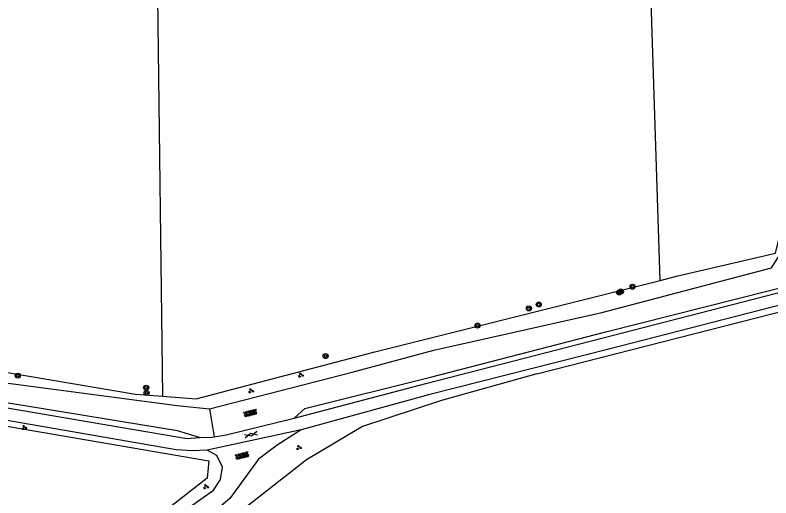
# Model space of a CAD drawing. Extents: x 128999 to 131010, y 395498 to 399007.
# Drawn here: x 130282.8 to 130402.4, y 395614.2 to 395690.6 of the extents above; entities that cross this region are included whole.
import ezdxf

# ---------------------------------------------------------------- set-up
doc = ezdxf.new("R2010")
doc.units = 0
for name, color, linetype in [('gg-afsc-draadraster', 7, 'Continuous'), ('gg-afsc-hekwerk', 7, 'Continuous'), ('gg-knt-bovenkant onderkant talud', 7, 'Continuous'), ('gg-knt-onverhard', 7, 'Continuous'), ('gg-knt-verharding', 7, 'Continuous'), ('gt-grn-groengrens', 7, 'Continuous'), ('gt-grn-vlakafsluiter', 7, 'Continuous'), ('gt-grn-weggrens', 7, 'Continuous'), ('gt-symb-boom', 7, 'Continuous'), ('gt-symb-gesloten verharding', 7, 'Continuous'), ('gt-symb-groenvak', 7, 'Continuous'), ('gt-symb-overige verharding', 7, 'Continuous')]:
    doc.layers.add(name, color=color, linetype=linetype)

# ---------------------------------------------------------------- blocks, each defined once
blk = doc.blocks.new('gt0-BOOM')
at = {"layer": 'gt-symb-boom'}
for radius in [0.4, 0.2]:
    blk.add_circle((0, 0), radius, dxfattribs=at)
blk = doc.blocks.new('gt0-OVH')
at = {"layer": 'gt-symb-overige verharding'}
for points in [[(-0.97, 0.3), (-0.97, 0.31), (-0.96, 0.32), (-0.97, 0.33), (-0.97, 0.34), (-0.98, 0.35), (-0.99, 0.35), (-1, 0.36), (-1.01, 0.35), (-1.02, 0.35), (-1.03, 0.34), (-1.03, 0.33), (-1.04, 0.32), (-1.03, 0.31), (-1.03, 0.3), (-1.02, 0.29), (-1.01, 0.29), (-1, 0.28), (-0.99, 0.29), (-0.98, 0.29)], [(-0.87, 0.11), (-0.87, 0.12), (-0.86, 0.13), (-0.87, 0.14), (-0.87, 0.15), (-0.88, 0.16), (-0.89, 0.16), (-0.9, 0.16), (-0.91, 0.16), (-0.92, 0.16), (-0.93, 0.15), (-0.93, 0.14), (-0.94, 0.13), (-0.93, 0.12), (-0.93, 0.11), (-0.92, 0.1), (-0.91, 0.09), (-0.9, 0.09), (-0.89, 0.09), (-0.88, 0.1)], [(-0.77, 0.3), (-0.77, 0.31), (-0.76, 0.32), (-0.77, 0.33), (-0.77, 0.34), (-0.78, 0.35), (-0.79, 0.35), (-0.8, 0.36), (-0.81, 0.35), (-0.82, 0.35), (-0.83, 0.34), (-0.83, 0.33), (-0.84, 0.32), (-0.83, 0.31), (-0.83, 0.3), (-0.82, 0.29), (-0.81, 0.29), (-0.8, 0.28), (-0.79, 0.29), (-0.78, 0.29)], [(-0.67, 0.11), (-0.67, 0.12), (-0.66, 0.13), (-0.67, 0.14), (-0.67, 0.15), (-0.68, 0.16), (-0.69, 0.16), (-0.7, 0.16), (-0.71, 0.16), (-0.72, 0.16), (-0.73, 0.15), (-0.73, 0.14), (-0.74, 0.13), (-0.73, 0.12), (-0.73, 0.11), (-0.72, 0.1), (-0.71, 0.09), (-0.7, 0.09), (-0.69, 0.09), (-0.68, 0.1)], [(-0.57, 0.3), (-0.57, 0.31), (-0.56, 0.32), (-0.57, 0.33), (-0.57, 0.34), (-0.58, 0.35), (-0.59, 0.35), (-0.6, 0.36), (-0.61, 0.35), (-0.62, 0.35), (-0.63, 0.34), (-0.63, 0.33), (-0.64, 0.32), (-0.63, 0.31), (-0.63, 0.3), (-0.62, 0.29), (-0.61, 0.29), (-0.6, 0.28), (-0.59, 0.29), (-0.58, 0.29)], [(-0.47, 0.11), (-0.47, 0.12), (-0.46, 0.13), (-0.47, 0.14), (-0.47, 0.15), (-0.48, 0.16), (-0.49, 0.16), (-0.5, 0.16), (-0.51, 0.16), (-0.52, 0.16), (-0.53, 0.15), (-0.53, 0.14), (-0.54, 0.13), (-0.53, 0.12), (-0.53, 0.11), (-0.52, 0.1), (-0.51, 0.09), (-0.5, 0.09), (-0.49, 0.09), (-0.48, 0.1)], [(-0.37, 0.3), (-0.37, 0.31), (-0.36, 0.32), (-0.37, 0.33), (-0.37, 0.34), (-0.38, 0.35), (-0.39, 0.35), (-0.4, 0.36), (-0.41, 0.35), (-0.42, 0.35), (-0.43, 0.34), (-0.43, 0.33), (-0.44, 0.32), (-0.43, 0.31), (-0.43, 0.3), (-0.42, 0.29), (-0.41, 0.29), (-0.4, 0.28), (-0.39, 0.29), (-0.38, 0.29)], [(-0.27, 0.11), (-0.27, 0.12), (-0.26, 0.13), (-0.27, 0.14), (-0.27, 0.15), (-0.28, 0.16), (-0.29, 0.16), (-0.3, 0.16), (-0.31, 0.16), (-0.32, 0.16), (-0.33, 0.15), (-0.33, 0.14), (-0.34, 0.13), (-0.33, 0.12), (-0.33, 0.11), (-0.32, 0.1), (-0.31, 0.09), (-0.3, 0.09), (-0.29, 0.09), (-0.28, 0.1)], [(-0.17, 0.3), (-0.17, 0.31), (-0.16, 0.32), (-0.17, 0.33), (-0.17, 0.34), (-0.18, 0.35), (-0.19, 0.35), (-0.2, 0.36), (-0.21, 0.35), (-0.22, 0.35), (-0.23, 0.34), (-0.23, 0.33), (-0.24, 0.32), (-0.23, 0.31), (-0.23, 0.3), (-0.22, 0.29), (-0.21, 0.29), (-0.2, 0.28), (-0.19, 0.29), (-0.18, 0.29)], [(-0.07, 0.11), (-0.07, 0.12), (-0.06, 0.13), (-0.07, 0.14), (-0.07, 0.15), (-0.08, 0.16), (-0.09, 0.16), (-0.1, 0.16), (-0.11, 0.16), (-0.12, 0.16), (-0.13, 0.15), (-0.13, 0.14), (-0.14, 0.13), (-0.13, 0.12), (-0.13, 0.11), (-0.12, 0.1), (-0.11, 0.09), (-0.1, 0.09), (-0.09, 0.09), (-0.08, 0.1)], [(0.03, 0.3), (0.03, 0.31), (0.04, 0.32), (0.03, 0.33), (0.03, 0.34), (0.02, 0.35), (0.01, 0.35), (0, 0.36), (-0.01, 0.35), (-0.02, 0.35), (-0.03, 0.34), (-0.03, 0.33), (-0.04, 0.32), (-0.03, 0.31), (-0.03, 0.3), (-0.02, 0.29), (-0.01, 0.29), (0, 0.28), (0.01, 0.29), (0.02, 0.29)], [(0.13, 0.11), (0.13, 0.12), (0.14, 0.13), (0.13, 0.14), (0.13, 0.15), (0.12, 0.16), (0.11, 0.16), (0.1, 0.16), (0.09, 0.16), (0.08, 0.16), (0.07, 0.15), (0.07, 0.14), (0.06, 0.13), (0.07, 0.12), (0.07, 0.11), (0.08, 0.1), (0.09, 0.09), (0.1, 0.09), (0.11, 0.09), (0.12, 0.1)], [(0.23, 0.3), (0.23, 0.31), (0.24, 0.32), (0.23, 0.33), (0.23, 0.34), (0.22, 0.35), (0.21, 0.35), (0.2, 0.36), (0.19, 0.35), (0.18, 0.35), (0.17, 0.34), (0.17, 0.33), (0.16, 0.32), (0.17, 0.31), (0.17, 0.3), (0.18, 0.29), (0.19, 0.29), (0.2, 0.28), (0.21, 0.29), (0.22, 0.29)], [(0.33, 0.11), (0.33, 0.12), (0.34, 0.13), (0.33, 0.14), (0.33, 0.15), (0.32, 0.16), (0.31, 0.16), (0.3, 0.16), (0.29, 0.16), (0.28, 0.16), (0.27, 0.15), (0.27, 0.14), (0.26, 0.13), (0.27, 0.12), (0.27, 0.11), (0.28, 0.1), (0.29, 0.09), (0.3, 0.09), (0.31, 0.09), (0.32, 0.1)], [(0.43, 0.3), (0.43, 0.31), (0.44, 0.32), (0.43, 0.33), (0.43, 0.34), (0.42, 0.35), (0.41, 0.35), (0.4, 0.36), (0.39, 0.35), (0.38, 0.35), (0.37, 0.34), (0.37, 0.33), (0.36, 0.32), (0.37, 0.31), (0.37, 0.3), (0.38, 0.29), (0.39, 0.29), (0.4, 0.28), (0.41, 0.29), (0.42, 0.29)], [(0.53, 0.11), (0.53, 0.12), (0.54, 0.13), (0.53, 0.14), (0.53, 0.15), (0.52, 0.16), (0.51, 0.16), (0.5, 0.16), (0.49, 0.16), (0.48, 0.16), (0.47, 0.15), (0.47, 0.14), (0.46, 0.13), (0.47, 0.12), (0.47, 0.11), (0.48, 0.1), (0.49, 0.09), (0.5, 0.09), (0.51, 0.09), (0.52, 0.1)], [(0.63, 0.3), (0.63, 0.31), (0.64, 0.32), (0.63, 0.33), (0.63, 0.34), (0.62, 0.35), (0.61, 0.35), (0.6, 0.36), (0.59, 0.35), (0.58, 0.35), (0.57, 0.34), (0.57, 0.33), (0.56, 0.32), (0.57, 0.31), (0.57, 0.3), (0.58, 0.29), (0.59, 0.29), (0.6, 0.28), (0.61, 0.29), (0.62, 0.29)], [(0.73, 0.11), (0.73, 0.12), (0.74, 0.13), (0.73, 0.14), (0.73, 0.15), (0.72, 0.16), (0.71, 0.16), (0.7, 0.16), (0.69, 0.16), (0.68, 0.16), (0.67, 0.15), (0.67, 0.14), (0.66, 0.13), (0.67, 0.12), (0.67, 0.11), (0.68, 0.1), (0.69, 0.09), (0.7, 0.09), (0.71, 0.09), (0.72, 0.1)], [(0.83, 0.3), (0.83, 0.31), (0.84, 0.32), (0.83, 0.33), (0.83, 0.34), (0.82, 0.35), (0.81, 0.35), (0.8, 0.36), (0.79, 0.35), (0.78, 0.35), (0.77, 0.34), (0.77, 0.33), (0.76, 0.32), (0.77, 0.31), (0.77, 0.3), (0.78, 0.29), (0.79, 0.29), (0.8, 0.28), (0.81, 0.29), (0.82, 0.29)], [(0.93, 0.11), (0.93, 0.12), (0.94, 0.13), (0.93, 0.14), (0.93, 0.15), (0.92, 0.16), (0.91, 0.16), (0.9, 0.16), (0.89, 0.16), (0.88, 0.16), (0.87, 0.15), (0.87, 0.14), (0.86, 0.13), (0.87, 0.12), (0.87, 0.11), (0.88, 0.1), (0.89, 0.09), (0.9, 0.09), (0.91, 0.09), (0.92, 0.1)], [(1.03, 0.3), (1.03, 0.31), (1.04, 0.32), (1.03, 0.33), (1.03, 0.34), (1.02, 0.35), (1.01, 0.35), (1, 0.36), (0.99, 0.35), (0.98, 0.35), (0.97, 0.34), (0.97, 0.33), (0.96, 0.32), (0.97, 0.31), (0.97, 0.3), (0.98, 0.29), (0.99, 0.29), (1, 0.28), (1.01, 0.29), (1.02, 0.29)], [(-0.97, -0.14), (-0.97, -0.13), (-0.96, -0.12), (-0.97, -0.11), (-0.97, -0.1), (-0.98, -0.09), (-0.99, -0.09), (-1, -0.08), (-1.01, -0.09), (-1.02, -0.09), (-1.03, -0.1), (-1.03, -0.11), (-1.04, -0.12), (-1.03, -0.13), (-1.03, -0.14), (-1.02, -0.15), (-1.01, -0.15), (-1, -0.16), (-0.99, -0.15), (-0.98, -0.15)], [(-0.87, -0.33), (-0.87, -0.32), (-0.86, -0.31), (-0.87, -0.3), (-0.87, -0.29), (-0.88, -0.28), (-0.89, -0.28), (-0.9, -0.28), (-0.91, -0.28), (-0.92, -0.28), (-0.93, -0.29), (-0.93, -0.3), (-0.94, -0.31), (-0.93, -0.32), (-0.93, -0.33), (-0.92, -0.34), (-0.91, -0.35), (-0.9, -0.35), (-0.89, -0.35), (-0.88, -0.34)], [(-0.77, -0.14), (-0.77, -0.13), (-0.76, -0.12), (-0.77, -0.11), (-0.77, -0.1), (-0.78, -0.09), (-0.79, -0.09), (-0.8, -0.08), (-0.81, -0.09), (-0.82, -0.09), (-0.83, -0.1), (-0.83, -0.11), (-0.84, -0.12), (-0.83, -0.13), (-0.83, -0.14), (-0.82, -0.15), (-0.81, -0.15), (-0.8, -0.16), (-0.79, -0.15), (-0.78, -0.15)], [(-0.67, -0.33), (-0.67, -0.32), (-0.66, -0.31), (-0.67, -0.3), (-0.67, -0.29), (-0.68, -0.28), (-0.69, -0.28), (-0.7, -0.28), (-0.71, -0.28), (-0.72, -0.28), (-0.73, -0.29), (-0.73, -0.3), (-0.74, -0.31), (-0.73, -0.32), (-0.73, -0.33), (-0.72, -0.34), (-0.71, -0.35), (-0.7, -0.35), (-0.69, -0.35), (-0.68, -0.34)], [(-0.57, -0.14), (-0.57, -0.13), (-0.56, -0.12), (-0.57, -0.11), (-0.57, -0.1), (-0.58, -0.09), (-0.59, -0.09), (-0.6, -0.08), (-0.61, -0.09), (-0.62, -0.09), (-0.63, -0.1), (-0.63, -0.11), (-0.64, -0.12), (-0.63, -0.13), (-0.63, -0.14), (-0.62, -0.15), (-0.61, -0.15), (-0.6, -0.16), (-0.59, -0.15), (-0.58, -0.15)], [(-0.47, -0.33), (-0.47, -0.32), (-0.46, -0.31), (-0.47, -0.3), (-0.47, -0.29), (-0.48, -0.28), (-0.49, -0.28), (-0.5, -0.28), (-0.51, -0.28), (-0.52, -0.28), (-0.53, -0.29), (-0.53, -0.3), (-0.54, -0.31), (-0.53, -0.32), (-0.53, -0.33), (-0.52, -0.34), (-0.51, -0.35), (-0.5, -0.35), (-0.49, -0.35), (-0.48, -0.34)], [(-0.37, -0.14), (-0.37, -0.13), (-0.36, -0.12), (-0.37, -0.11), (-0.37, -0.1), (-0.38, -0.09), (-0.39, -0.09), (-0.4, -0.08), (-0.41, -0.09), (-0.42, -0.09), (-0.43, -0.1), (-0.43, -0.11), (-0.44, -0.12), (-0.43, -0.13), (-0.43, -0.14), (-0.42, -0.15), (-0.41, -0.15), (-0.4, -0.16), (-0.39, -0.15), (-0.38, -0.15)], [(-0.27, -0.33), (-0.27, -0.32), (-0.26, -0.31), (-0.27, -0.3), (-0.27, -0.29), (-0.28, -0.28), (-0.29, -0.28), (-0.3, -0.28), (-0.31, -0.28), (-0.32, -0.28), (-0.33, -0.29), (-0.33, -0.3), (-0.34, -0.31), (-0.33, -0.32), (-0.33, -0.33), (-0.32, -0.34), (-0.31, -0.35), (-0.3, -0.35), (-0.29, -0.35), (-0.28, -0.34)], [(-0.17, -0.14), (-0.17, -0.13), (-0.16, -0.12), (-0.17, -0.11), (-0.17, -0.1), (-0.18, -0.09), (-0.19, -0.09), (-0.2, -0.08), (-0.21, -0.09), (-0.22, -0.09), (-0.23, -0.1), (-0.23, -0.11), (-0.24, -0.12), (-0.23, -0.13), (-0.23, -0.14), (-0.22, -0.15), (-0.21, -0.15), (-0.2, -0.16), (-0.19, -0.15), (-0.18, -0.15)], [(-0.07, -0.33), (-0.07, -0.32), (-0.06, -0.31), (-0.07, -0.3), (-0.07, -0.29), (-0.08, -0.28), (-0.09, -0.28), (-0.1, -0.28), (-0.11, -0.28), (-0.12, -0.28), (-0.13, -0.29), (-0.13, -0.3), (-0.14, -0.31), (-0.13, -0.32), (-0.13, -0.33), (-0.12, -0.34), (-0.11, -0.35), (-0.1, -0.35), (-0.09, -0.35), (-0.08, -0.34)], [(0.03, -0.14), (0.03, -0.13), (0.04, -0.12), (0.03, -0.11), (0.03, -0.1), (0.02, -0.09), (0.01, -0.09), (0, -0.08), (-0.01, -0.09), (-0.02, -0.09), (-0.03, -0.1), (-0.03, -0.11), (-0.04, -0.12), (-0.03, -0.13), (-0.03, -0.14), (-0.02, -0.15), (-0.01, -0.15), (0, -0.16), (0.01, -0.15), (0.02, -0.15)], [(0.13, -0.33), (0.13, -0.32), (0.14, -0.31), (0.13, -0.3), (0.13, -0.29), (0.12, -0.28), (0.11, -0.28), (0.1, -0.28), (0.09, -0.28), (0.08, -0.28), (0.07, -0.29), (0.07, -0.3), (0.06, -0.31), (0.07, -0.32), (0.07, -0.33), (0.08, -0.34), (0.09, -0.35), (0.1, -0.35), (0.11, -0.35), (0.12, -0.34)], [(0.23, -0.14), (0.23, -0.13), (0.24, -0.12), (0.23, -0.11), (0.23, -0.1), (0.22, -0.09), (0.21, -0.09), (0.2, -0.08), (0.19, -0.09), (0.18, -0.09), (0.17, -0.1), (0.17, -0.11), (0.16, -0.12), (0.17, -0.13), (0.17, -0.14), (0.18, -0.15), (0.19, -0.15), (0.2, -0.16), (0.21, -0.15), (0.22, -0.15)], [(0.33, -0.33), (0.33, -0.32), (0.34, -0.31), (0.33, -0.3), (0.33, -0.29), (0.32, -0.28), (0.31, -0.28), (0.3, -0.28), (0.29, -0.28), (0.28, -0.28), (0.27, -0.29), (0.27, -0.3), (0.26, -0.31), (0.27, -0.32), (0.27, -0.33), (0.28, -0.34), (0.29, -0.35), (0.3, -0.35), (0.31, -0.35), (0.32, -0.34)], [(0.43, -0.14), (0.43, -0.13), (0.44, -0.12), (0.43, -0.11), (0.43, -0.1), (0.42, -0.09), (0.41, -0.09), (0.4, -0.08), (0.39, -0.09), (0.38, -0.09), (0.37, -0.1), (0.37, -0.11), (0.36, -0.12), (0.37, -0.13), (0.37, -0.14), (0.38, -0.15), (0.39, -0.15), (0.4, -0.16), (0.41, -0.15), (0.42, -0.15)], [(0.53, -0.33), (0.53, -0.32), (0.54, -0.31), (0.53, -0.3), (0.53, -0.29), (0.52, -0.28), (0.51, -0.28), (0.5, -0.28), (0.49, -0.28), (0.48, -0.28), (0.47, -0.29), (0.47, -0.3), (0.46, -0.31), (0.47, -0.32), (0.47, -0.33), (0.48, -0.34), (0.49, -0.35), (0.5, -0.35), (0.51, -0.35), (0.52, -0.34)], [(0.63, -0.14), (0.63, -0.13), (0.64, -0.12), (0.63, -0.11), (0.63, -0.1), (0.62, -0.09), (0.61, -0.09), (0.6, -0.08), (0.59, -0.09), (0.58, -0.09), (0.57, -0.1), (0.57, -0.11), (0.56, -0.12), (0.57, -0.13), (0.57, -0.14), (0.58, -0.15), (0.59, -0.15), (0.6, -0.16), (0.61, -0.15), (0.62, -0.15)], [(0.73, -0.33), (0.73, -0.32), (0.74, -0.31), (0.73, -0.3), (0.73, -0.29), (0.72, -0.28), (0.71, -0.28), (0.7, -0.28), (0.69, -0.28), (0.68, -0.28), (0.67, -0.29), (0.67, -0.3), (0.66, -0.31), (0.67, -0.32), (0.67, -0.33), (0.68, -0.34), (0.69, -0.35), (0.7, -0.35), (0.71, -0.35), (0.72, -0.34)], [(0.83, -0.14), (0.83, -0.13), (0.84, -0.12), (0.83, -0.11), (0.83, -0.1), (0.82, -0.09), (0.81, -0.09), (0.8, -0.08), (0.79, -0.09), (0.78, -0.09), (0.77, -0.1), (0.77, -0.11), (0.76, -0.12), (0.77, -0.13), (0.77, -0.14), (0.78, -0.15), (0.79, -0.15), (0.8, -0.16), (0.81, -0.15), (0.82, -0.15)], [(0.93, -0.33), (0.93, -0.32), (0.94, -0.31), (0.93, -0.3), (0.93, -0.29), (0.92, -0.28), (0.91, -0.28), (0.9, -0.28), (0.89, -0.28), (0.88, -0.28), (0.87, -0.29), (0.87, -0.3), (0.86, -0.31), (0.87, -0.32), (0.87, -0.33), (0.88, -0.34), (0.89, -0.35), (0.9, -0.35), (0.91, -0.35), (0.92, -0.34)], [(1.03, -0.14), (1.03, -0.13), (1.04, -0.12), (1.03, -0.11), (1.03, -0.1), (1.02, -0.09), (1.01, -0.09), (1, -0.08), (0.99, -0.09), (0.98, -0.09), (0.97, -0.1), (0.97, -0.11), (0.96, -0.12), (0.97, -0.13), (0.97, -0.14), (0.98, -0.15), (0.99, -0.15), (1, -0.16), (1.01, -0.15), (1.02, -0.15)]]:
    blk.add_lwpolyline(points, close=True, dxfattribs=at)
blk = doc.blocks.new('gt0-GRVAK')
at = {"layer": 'gt-symb-groenvak'}
for p, q in [((-0.11, 0.19), (-0.23, 0.24)), ((-0.18, 0.15), (0.09, 0.15)), ((-0.09, 0.21), (-0.16, 0.32)), ((-0.05, 0.21), (-0.05, 0.39)), ((0, 0.21), (0.06, 0.32)), ((0.01, 0.19), (0.13, 0.24)), ((0.26, -0.05), (0.2, 0.06)), ((0.31, -0.05), (0.31, 0.13)), ((0.35, -0.05), (0.41, 0.06)), ((-0.24, -0.23), (-0.36, -0.18)), ((-0.32, -0.26), (-0.05, -0.26)), ((-0.23, -0.21), (-0.29, -0.1)), ((-0.18, -0.2), (-0.18, -0.02)), ((-0.14, -0.21), (-0.07, -0.1)), ((-0.12, -0.23), (0, -0.18)), ((0.24, -0.07), (0.12, -0.02)), ((0.17, -0.11), (0.44, -0.11)), ((0.37, -0.07), (0.49, -0.02))]:
    blk.add_line(p, q, dxfattribs=at)
blk = doc.blocks.new('gt0-GESVH1')
at = {"layer": 'gt-symb-gesloten verharding'}
for p, q in [((-0.99, -0.26), (0.01, 0.24)), ((0.01, -0.26), (-0.99, 0.24)), ((0.01, 0.24), (1.01, -0.26)), ((1.01, 0.24), (0.01, -0.26))]:
    blk.add_line(p, q, dxfattribs=at)

msp = doc.modelspace()

# ---------------------------------------------------------------- linework, layer by layer
at = {"layer": 'gg-afsc-draadraster'}
for p, q in [((130365.4, 395633.78), (130525.51, 395674.76)), ((130384.9, 395648.59), (130387.7, 395649.29))]:
    msp.add_line(p, q, dxfattribs=at)
for points in [[(130078.65, 395669.68), (130078.97, 395669.66), (130081.52, 395670.11), (130091.49, 395668.57), (130125.13, 395662.49), (130254.45, 395638.6), (130301.9, 395630.58), (130306.17, 395630.25)], [(130306.17, 395630.25), (130311.48, 395629.85), (130339.74, 395637.26), (130384.9, 395648.59)], [(130168.79, 395643.02), (130171.08, 395644.48), (130252.27, 395630.54), (130313.51, 395620.05), (130313.2, 395617.28), (130200.2, 395529.05), (130194.17, 395523.14)]]:
    msp.add_lwpolyline(points, dxfattribs=at)
at = {"layer": 'gg-afsc-hekwerk'}
msp.add_lwpolyline([(130387.7, 395649.29), (130403.17, 395652.89), (130403.95, 395656.11)], dxfattribs=at)
at = {"layer": 'gg-knt-bovenkant onderkant talud'}
msp.add_lwpolyline([(130365.4, 395633.78), (130350.33, 395629.58), (130337.81, 395625.48), (130328.93, 395620.2), (130303.83, 395600.52), (130291.39, 395590.74)], dxfattribs=at)
at = {"layer": 'gg-knt-onverhard'}
for points in [[(129925.24, 395678.7), (129925.27, 395677.45), (129925.91, 395676.55), (129946.73, 395674.93), (129972.25, 395673.6), (130002.69, 395672.25), (130032.96, 395671.04), (130052.85, 395669.77), (130066.11, 395668.8), (130079.01, 395667.45), (130102.73, 395663.72), (130132.42, 395658.48), (130161.52, 395653.81), (130192.01, 395648.05), (130220.65, 395643.05), (130250.79, 395637.41), (130279.68, 395632.59), (130308.5, 395628.79), (130313.59, 395628.25)], [(130312.03, 395623.72), (130308.53, 395624.78), (130279.13, 395629.6), (130250.31, 395634.54), (130220.11, 395639.8), (130191.38, 395645.11), (130160.62, 395650.03), (130131.71, 395655.04), (130102.19, 395660.42), (130078.35, 395664.15), (130065.82, 395665.62), (130052.46, 395666.73), (130032.51, 395667.85), (130002.64, 395669.18), (129972.15, 395670.41), (129946.64, 395671.68), (129924.6, 395672.67), (129905.36, 395674.11), (129881.11, 395675.16), (129853.63, 395676.24), (129833.36, 395676.5)], [(130313.59, 395628.25), (130336.2, 395634.05), (130349.08, 395637.56), (130375.7, 395643.49), (130402.54, 395650.58), (130403.9, 395652.74)], [(130327, 395626.8), (130328.71, 395628.29), (130348.77, 395633.31), (130376.32, 395640.44), (130407.44, 395648.33), (130408.43, 395647.88)], [(130328.11, 395624.95), (130324.29, 395622.49), (130321.37, 395620.27), (130316.81, 395614.05), (130305.12, 395604.1), (130298.66, 395597.8), (130295.98, 395594.95), (130293.23, 395592.38), (130291.39, 395590.74)], [(130170.41, 395504.92), (130174.14, 395507.31), (130202.3, 395527.8), (130232.93, 395553.12), (130254.53, 395569.69), (130280.11, 395589.05), (130302.81, 395607.29), (130314.21, 395615.36), (130315.35, 395617.05), (130315.64, 395619.02), (130314.78, 395620.89), (130313.21, 395621.71)]]:
    msp.add_lwpolyline(points, dxfattribs=at)
at = {"layer": 'gg-knt-verharding'}
msp.add_line((130328.11, 395624.95), (130313.21, 395621.71), dxfattribs=at)
for points in [[(129833.36, 395676.5), (129853.55, 395675.21), (129881.18, 395673.82), (129905.33, 395672.56), (129924.63, 395671.57), (129972.23, 395669.22), (130002.64, 395668.04), (130032.45, 395666.75), (130052.44, 395665.52), (130065.67, 395664.19), (130078.21, 395662.95), (130102.04, 395659.14), (130131.55, 395654.07), (130160.65, 395649.12), (130191.16, 395643.99), (130219.97, 395639.03), (130250.25, 395633.75), (130279.05, 395628.82), (130308.47, 395623.83), (130310.08, 395623.57), (130312.03, 395623.72)], [(130525.34, 395676.06), (130493.94, 395668.03), (130464.64, 395660.47), (130435.46, 395652.9), (130406.11, 395645.26), (130376.78, 395637.71), (130348.47, 395630.53), (130328.11, 395624.95)], [(130313.21, 395621.71), (130310.83, 395621.61), (130308.31, 395621.75), (130278.8, 395626.91), (130249.91, 395631.93), (130219.74, 395637.12), (130190.85, 395642.11), (130101.44, 395657.36), (130077.91, 395661.09), (130065.59, 395662.45), (130052.32, 395663.67), (130032.42, 395664.93), (130002.6, 395666.12), (129972.32, 395667.4), (129946.47, 395668.52), (129924.26, 395669.56), (129881.31, 395671.84), (129853.47, 395673.2), (129832.66, 395674.67)], [(130327, 395626.8), (130347.86, 395632.26), (130408.43, 395647.88)], [(130314.35, 395623.82), (130316.22, 395624.16), (130327, 395626.8)], [(130312.03, 395623.72), (130313.95, 395623.75), (130314.35, 395623.82)]]:
    msp.add_lwpolyline(points, dxfattribs=at)
at = {"layer": 'gt-grn-groengrens'}
msp.add_line((130304.92, 395725.85), (130306.17, 395630.25), dxfattribs=at)
at = {"layer": 'gt-grn-vlakafsluiter'}
msp.add_lwpolyline([(130384.9, 395648.59), (130382.26, 395730.48), (130373.84, 396112.53)], dxfattribs=at)
at = {"layer": 'gt-grn-weggrens'}
msp.add_line((130313.59, 395628.25), (130314.35, 395623.82), dxfattribs=at)

# ---------------------------------------------------------------- block references
at = {"layer": 'gt-symb-boom'}
for p in [(130380.55, 395647.58), (130378.42, 395646.68), (130378.72, 395646.81), (130364.15, 395644.16), (130365.71, 395644.77), (130356.02, 395641.43), (130331.98, 395636.62), (130283.25, 395633.51), (130303.57, 395631.6), (130303.65, 395630.77)]:
    msp.add_blockref('gt0-BOOM', p, dxfattribs=at)
at = {"layer": 'gt-symb-gesloten verharding', "rotation": 14.244742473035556}
msp.add_blockref('gt0-GESVH1', (130320.15, 395624.17), dxfattribs=at)
at = {"layer": 'gt-symb-groenvak'}
for p in [(130328.04, 395633.59), (130320.15, 395631.11), (130284.26, 395625.28), (130327.74, 395622.13), (130313.03, 395615.93)]:
    msp.add_blockref('gt0-GRVAK', p, dxfattribs=at)
at = {"layer": 'gt-symb-overige verharding'}
for p, rotation in [((130320.06, 395627.59), 14.24474247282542), ((130318.76, 395620.84), 14.244742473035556)]:
    msp.add_blockref('gt0-OVH', p, dxfattribs=dict(at, rotation=rotation))

doc.saveas('drawing.dxf')
